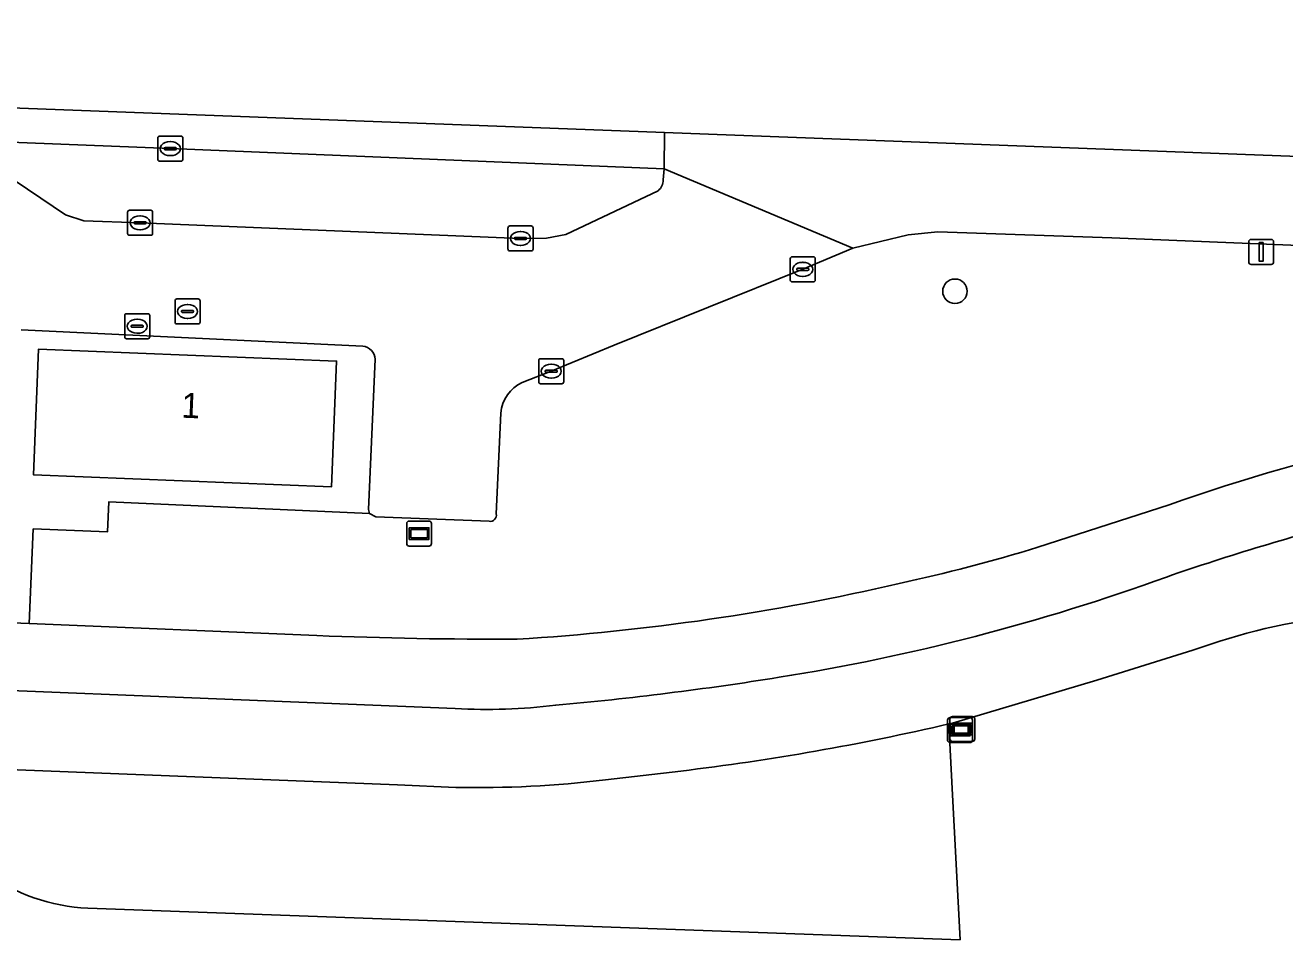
# Model space of a CAD drawing. Extents: x 161354 to 162026, y 386504 to 387460.
# Drawn here: x 161533.7 to 161584, y 387422.6 to 387459.1 of the extents above; entities that cross this region are included whole.
import ezdxf

# ---------------------------------------------------------------- set-up
doc = ezdxf.new("R2010")
doc.units = 0
for name, color, linetype in [('IMGEO_Berm_groen', 7, 'Continuous'), ('IMGEO_Boom', 7, 'Continuous'), ('IMGEO_Fietspad_gesloten', 7, 'Continuous'), ('IMGEO_Groenvoorziening', 7, 'Continuous'), ('IMGEO_Informatiebord', 7, 'Continuous'), ('IMGEO_Kolk', 7, 'Continuous'), ('IMGEO_Lichtmast', 7, 'Continuous'), ('IMGEO_Pand', 7, 'Continuous'), ('IMGEO_Pand_nummerreeks', 7, 'Continuous'), ('IMGEO_Rijbaan_lokaal_gesloten', 7, 'Continuous'), ('IMGEO_Rijbaan_lokaal_open', 7, 'Continuous'), ('IMGEO_Rioolput', 7, 'Continuous'), ('IMGEO_Verkeerseiland_open', 7, 'Continuous'), ('IMGEO_Verklikker', 7, 'Continuous'), ('IMGEO_Voetpad_open', 7, 'Continuous')]:
    doc.layers.add(name, color=color, linetype=linetype)

msp = doc.modelspace()

# ---------------------------------------------------------------- linework, layer by layer
at = {"layer": 'IMGEO_Berm_groen'}
for points in [[(161739.669, 387443.941), (161735.771, 387444.103), (161577.085, 387450.606), (161570.123, 387450.845), (161568.939, 387450.72), (161566.731, 387450.192), (161564.732, 387449.345), (161557.191, 387446.309), (161554.684, 387445.276), (161553.519, 387444.83)], [(161552.67, 387443.599), (161552.486, 387439.573)], [(161552.197, 387439.281), (161547.67, 387439.458), (161547.418, 387439.598), (161537.003, 387440.057), (161536.952, 387438.857), (161533.986, 387438.978), (161533.831, 387435.204), (161545.312, 387434.716)], [(161574.127, 387438.243), (161579.376, 387439.94)]]:
    msp.add_lwpolyline(points, dxfattribs=at)
for centre, radius, start, end in [((161554.164, 387443.477), 1.499, 115.4762, 175.337), ((161607.624, 387359.522), 85.235, 96.67591, 109.35439), ((161552.24, 387439.528), 0.251, 260.2091, 10.3826), ((161554.056, 387503.774), 68.536, 282.23602, 287.02928), ((161547.601, 387527.315), 92.92, 273.53172, 283.04909), ((161552.503, 387611.857), 177.286, 267.67531, 270.26561)]:
    msp.add_arc(centre, radius, start, end, dxfattribs=at)
at = {"layer": 'IMGEO_Boom'}
msp.add_circle((161570.812, 387448.468), 0.489, dxfattribs=at)
at = {"layer": 'IMGEO_Fietspad_gesloten'}
for points in [[(161579.376, 387439.94), (161574.127, 387438.243)], [(161545.312, 387434.716), (161533.831, 387435.204), (161530.79, 387435.322), (161524.366, 387435.573)], [(161521.887, 387432.975), (161550.847, 387431.802)]]:
    msp.add_lwpolyline(points, dxfattribs=at)
for centre, radius, start, end in [((161607.624, 387359.522), 85.235, 96.67591, 109.35439), ((161611.973, 387342.556), 100, 104.50687, 109.09324), ((161554.056, 387503.774), 68.536, 282.23602, 287.02928), ((161550.488, 387516.332), 84.339, 279.07343, 289.94845), ((161547.601, 387527.315), 92.92, 273.53172, 283.04909), ((161552.503, 387611.857), 177.286, 267.67531, 270.26561), ((161543.396, 387560.142), 128.719, 275.10953, 279.11523), ((161552.118, 387454.054), 22.289, 266.7304, 277.066)]:
    msp.add_arc(centre, radius, start, end, dxfattribs=at)
at = {"layer": 'IMGEO_Groenvoorziening'}
for points in [[(161580.316, 387434.128), (161576.48, 387432.929), (161570.709, 387431.221), (161570.641, 387431.205), (161570.572, 387431.189), (161570.704, 387428.601), (161571.014, 387422.564), (161536.168, 387423.823)], [(161570.704, 387428.601), (161570.572, 387431.189)], [(161550.868, 387428.648), (161548.547, 387428.759), (161532.339, 387429.397), (161532.309, 387428.409), (161532.212, 387428.003), (161532.078, 387425.271)], [(161559.855, 387429.305), (161556.848, 387428.953)], [(161536.168, 387423.823), (161571.014, 387422.564), (161570.704, 387428.601)]]:
    msp.add_lwpolyline(points, dxfattribs=at)
for centre, radius, start, end in [((161589.025, 387410.297), 25.373, 96.4297, 110.0753), ((161548.156, 387527.28), 98.671, 276.80959, 283.13134), ((161551.656, 387471.976), 43.335, 268.9582, 276.8813), ((161536.51, 387431.29), 7.475, 233.6324, 267.3762), ((161536.51, 387431.29), 7.475, 233.6324, 267.3762)]:
    msp.add_arc(centre, radius, start, end, dxfattribs=at)
at = {"layer": 'IMGEO_Informatiebord'}
for p, q in [((161548.91, 387438.39), (161548.91, 387439.19)), ((161548.91, 387439.19), (161548.91, 387438.39)), ((161549.01, 387439.29), (161549.8, 387439.29)), ((161549.8, 387439.29), (161549.01, 387439.29)), ((161549.9, 387439.19), (161549.9, 387438.39)), ((161549.9, 387438.39), (161549.9, 387439.19)), ((161549.8, 387438.29), (161549.01, 387438.29)), ((161549.01, 387438.29), (161549.8, 387438.29))]:
    msp.add_line(p, q, dxfattribs=at)
for points in [[(161549.011, 387439.022), (161549.799, 387439.022), (161549.799, 387438.558), (161549.011, 387438.558), (161549.011, 387439.022)], [(161549.076, 387438.957), (161549.076, 387438.623), (161549.734, 387438.623), (161549.734, 387438.957), (161549.076, 387438.957)]]:
    msp.add_lwpolyline(points, dxfattribs=at)
for centre, start, end in [((161549.01, 387439.19), 90, 180), ((161549.01, 387439.19), 90, 180), ((161549.8, 387439.19), 0, 90), ((161549.8, 387439.19), 360, 90), ((161549.01, 387438.39), 180, 270), ((161549.01, 387438.39), 180, 270), ((161549.8, 387438.39), 270, 0), ((161549.8, 387438.39), 270, 0)]:
    msp.add_arc(centre, 0.1, start, end, dxfattribs=at)
at = {"layer": 'IMGEO_Kolk'}
for p, q in [((161538.965, 387453.739), (161538.965, 387454.591)), ((161539.04, 387454.665), (161539.892, 387454.665)), ((161539.966, 387454.591), (161539.966, 387453.739)), ((161539.224, 387454.159), (161539.224, 387454.171)), ((161539.662, 387454.122), (161539.264, 387454.122)), ((161539.267, 387454.208), (161539.665, 387454.208)), ((161539.453, 387454.445), (161539.478, 387454.445)), ((161539.708, 387454.171), (161539.708, 387454.159)), ((161539.892, 387453.665), (161539.04, 387453.665)), ((161539.476, 387453.885), (161539.451, 387453.885)), ((161537.757, 387450.777), (161537.757, 387451.629)), ((161537.832, 387451.703), (161538.684, 387451.703)), ((161538.758, 387451.629), (161538.758, 387450.777)), ((161538.016, 387451.197), (161538.016, 387451.209)), ((161538.454, 387451.16), (161538.056, 387451.16)), ((161538.059, 387451.246), (161538.457, 387451.246)), ((161538.245, 387451.483), (161538.27, 387451.483)), ((161538.5, 387451.209), (161538.5, 387451.197)), ((161553.03, 387451.078), (161553.882, 387451.078)), ((161538.684, 387450.703), (161537.832, 387450.703)), ((161538.268, 387450.923), (161538.243, 387450.923)), ((161552.955, 387450.152), (161552.955, 387451.004)), ((161553.214, 387450.572), (161553.214, 387450.584)), ((161553.652, 387450.535), (161553.254, 387450.535)), ((161553.257, 387450.621), (161553.655, 387450.621)), ((161553.443, 387450.858), (161553.468, 387450.858)), ((161553.698, 387450.584), (161553.698, 387450.572)), ((161553.956, 387451.004), (161553.956, 387450.152)), ((161553.882, 387450.078), (161553.03, 387450.078)), ((161553.466, 387450.298), (161553.441, 387450.298)), ((161564.231, 387448.918), (161564.231, 387449.77)), ((161564.306, 387449.844), (161565.158, 387449.844)), ((161564.719, 387449.624), (161564.744, 387449.624)), ((161565.232, 387449.77), (161565.232, 387448.918)), ((161564.49, 387449.338), (161564.49, 387449.35)), ((161564.928, 387449.301), (161564.53, 387449.301)), ((161564.533, 387449.387), (161564.931, 387449.387)), ((161564.742, 387449.064), (161564.717, 387449.064)), ((161564.974, 387449.35), (161564.974, 387449.338)), ((161565.158, 387448.844), (161564.306, 387448.844)), ((161537.717, 387447.571), (161538.569, 387447.571)), ((161537.642, 387446.645), (161537.642, 387447.497)), ((161537.901, 387447.065), (161537.901, 387447.077)), ((161538.339, 387447.028), (161537.941, 387447.028)), ((161537.944, 387447.114), (161538.342, 387447.114)), ((161538.13, 387447.351), (161538.155, 387447.351)), ((161538.385, 387447.077), (161538.385, 387447.065)), ((161538.643, 387447.497), (161538.643, 387446.645)), ((161538.569, 387446.571), (161537.717, 387446.571)), ((161538.153, 387446.791), (161538.128, 387446.791)), ((161554.183, 387444.849), (161554.183, 387445.701)), ((161554.258, 387445.775), (161555.11, 387445.775)), ((161554.671, 387445.555), (161554.696, 387445.555)), ((161555.184, 387445.701), (161555.184, 387444.849)), ((161554.442, 387445.269), (161554.442, 387445.281)), ((161554.88, 387445.232), (161554.482, 387445.232)), ((161554.485, 387445.318), (161554.883, 387445.318)), ((161554.694, 387444.995), (161554.669, 387444.995)), ((161554.926, 387445.281), (161554.926, 387445.269)), ((161555.11, 387444.775), (161554.258, 387444.775))]:
    msp.add_line(p, q, dxfattribs=at)
for points in [[(161538.965, 387453.739), (161538.965, 387454.591)], [(161539.04, 387454.665), (161539.892, 387454.665)], [(161539.966, 387454.591), (161539.966, 387453.739)], [(161539.892, 387453.665), (161539.04, 387453.665)], [(161537.757, 387450.777), (161537.757, 387451.629)], [(161537.832, 387451.703), (161538.684, 387451.703)], [(161538.758, 387451.629), (161538.758, 387450.777)], [(161553.03, 387451.078), (161553.882, 387451.078)], [(161538.684, 387450.703), (161537.832, 387450.703)], [(161552.955, 387450.152), (161552.955, 387451.004)], [(161553.956, 387451.004), (161553.956, 387450.152)], [(161553.882, 387450.078), (161553.03, 387450.078)], [(161564.231, 387448.918), (161564.231, 387449.77)], [(161564.306, 387449.844), (161565.158, 387449.844)], [(161565.232, 387449.77), (161565.232, 387448.918)], [(161565.158, 387448.844), (161564.306, 387448.844)], [(161537.717, 387447.571), (161538.569, 387447.571)], [(161537.642, 387446.645), (161537.642, 387447.497)], [(161538.643, 387447.497), (161538.643, 387446.645)], [(161538.569, 387446.571), (161537.717, 387446.571)], [(161554.183, 387444.849), (161554.183, 387445.701)], [(161554.258, 387445.775), (161555.11, 387445.775)], [(161555.184, 387445.701), (161555.184, 387444.849)], [(161555.11, 387444.775), (161554.258, 387444.775)]]:
    msp.add_lwpolyline(points, dxfattribs=at)
for centre, radius, start, end in [((161539.042, 387454.589), 0.0765, 91.552, 178.448), ((161539.042, 387454.589), 0.0765, 91.552, 178.448), ((161539.89, 387454.589), 0.0765, 1.552, 88.448), ((161539.89, 387454.589), 0.0765, 1.552, 88.448), ((161539.264, 387454.168), 0.0403, 85.8775, 175.7526), ((161539.261, 387454.158), 0.0366, 178.938, 274.7102), ((161539.665, 387454.165), 0.043, 264.8664, 352.4533), ((161539.669, 387454.17), 0.0386, 1.7309, 96.639), ((161539.042, 387453.741), 0.0765, 181.552, 268.448), ((161539.042, 387453.741), 0.0765, 181.552, 268.448), ((161539.89, 387453.741), 0.0765, 271.552, 358.448), ((161539.89, 387453.741), 0.0765, 271.552, 358.448), ((161537.834, 387451.627), 0.0765, 91.552, 178.448), ((161537.834, 387451.627), 0.0765, 91.552, 178.448), ((161538.682, 387451.627), 0.0765, 1.552, 88.448), ((161538.682, 387451.627), 0.0765, 1.552, 88.448), ((161538.056, 387451.206), 0.0403, 85.8775, 175.7526), ((161538.053, 387451.196), 0.0366, 178.938, 274.7102), ((161538.457, 387451.203), 0.043, 264.8664, 352.4533), ((161538.461, 387451.208), 0.0386, 1.7309, 96.639), ((161553.032, 387451.002), 0.0765, 91.552, 178.448), ((161553.032, 387451.002), 0.0765, 91.552, 178.448), ((161553.88, 387451.002), 0.0765, 1.552, 88.448), ((161553.88, 387451.002), 0.0765, 1.552, 88.448), ((161537.834, 387450.779), 0.0765, 181.552, 268.448), ((161537.834, 387450.779), 0.0765, 181.552, 268.448), ((161538.682, 387450.779), 0.0765, 271.552, 358.448), ((161538.682, 387450.779), 0.0765, 271.552, 358.448), ((161553.254, 387450.581), 0.0403, 85.8775, 175.7526), ((161553.251, 387450.571), 0.0366, 178.938, 274.7102), ((161553.655, 387450.578), 0.043, 264.8664, 352.4533), ((161553.659, 387450.583), 0.0386, 1.7309, 96.639), ((161553.032, 387450.154), 0.0765, 181.552, 268.448), ((161553.032, 387450.154), 0.0765, 181.552, 268.448), ((161553.88, 387450.154), 0.0765, 271.552, 358.448), ((161553.88, 387450.154), 0.0765, 271.552, 358.448), ((161564.308, 387449.768), 0.0765, 91.552, 178.448), ((161564.308, 387449.768), 0.0765, 91.552, 178.448), ((161565.156, 387449.768), 0.0765, 1.552, 88.448), ((161565.156, 387449.768), 0.0765, 1.552, 88.448), ((161564.53, 387449.347), 0.0403, 85.8775, 175.7526), ((161564.527, 387449.337), 0.0366, 178.938, 274.7102), ((161564.931, 387449.344), 0.043, 264.8664, 352.4533), ((161564.935, 387449.349), 0.0386, 1.7309, 96.639), ((161564.308, 387448.92), 0.0765, 181.552, 268.448), ((161564.308, 387448.92), 0.0765, 181.552, 268.448), ((161565.156, 387448.92), 0.0765, 271.552, 358.448), ((161565.156, 387448.92), 0.0765, 271.552, 358.448), ((161537.719, 387447.495), 0.0765, 91.552, 178.448), ((161537.719, 387447.495), 0.0765, 91.552, 178.448), ((161538.567, 387447.495), 0.0765, 1.552, 88.448), ((161538.567, 387447.495), 0.0765, 1.552, 88.448), ((161537.941, 387447.074), 0.0403, 85.8775, 175.7526), ((161537.938, 387447.064), 0.0366, 178.938, 274.7102), ((161538.342, 387447.071), 0.043, 264.8664, 352.4533), ((161538.346, 387447.076), 0.0386, 1.7309, 96.639), ((161537.719, 387446.647), 0.0765, 181.552, 268.448), ((161537.719, 387446.647), 0.0765, 181.552, 268.448), ((161538.567, 387446.647), 0.0765, 271.552, 358.448), ((161538.567, 387446.647), 0.0765, 271.552, 358.448), ((161554.26, 387445.699), 0.0765, 91.552, 178.448), ((161554.26, 387445.699), 0.0765, 91.552, 178.448), ((161555.108, 387445.699), 0.0765, 1.552, 88.448), ((161555.108, 387445.699), 0.0765, 1.552, 88.448), ((161554.482, 387445.278), 0.0403, 85.8775, 175.7526), ((161554.479, 387445.268), 0.0366, 178.938, 274.7102), ((161554.883, 387445.275), 0.043, 264.8664, 352.4533), ((161554.887, 387445.28), 0.0386, 1.7309, 96.639), ((161554.26, 387444.851), 0.0765, 181.552, 268.448), ((161554.26, 387444.851), 0.0765, 181.552, 268.448), ((161555.108, 387444.851), 0.0765, 271.552, 358.448), ((161555.108, 387444.851), 0.0765, 271.552, 358.448)]:
    msp.add_arc(centre, radius, start, end, dxfattribs=at)
for centre, major_axis, ratio, start_param, end_param in [((161539.452, 387454.165), (-0.387, 0.002), 0.722429, 4.712389, 7.853982), ((161539.477, 387454.165), (-0.39, 0.002), 0.717154, 1.570796, 4.712389), ((161538.244, 387451.203), (-0.387, 0.002), 0.722429, 4.712389, 7.853982), ((161538.269, 387451.203), (-0.39, 0.002), 0.717154, 1.570796, 4.712389), ((161553.442, 387450.578), (-0.387, 0.002), 0.722429, 4.712389, 7.853982), ((161553.467, 387450.578), (-0.39, 0.002), 0.717154, 1.570796, 4.712389), ((161564.718, 387449.344), (-0.387, 0.002), 0.722429, 4.712389, 7.853982), ((161564.743, 387449.344), (-0.39, 0.002), 0.717154, 1.570796, 4.712389), ((161538.129, 387447.071), (-0.387, 0.002), 0.722429, 4.712389, 7.853982), ((161538.154, 387447.071), (-0.39, 0.002), 0.717154, 1.570796, 4.712389), ((161554.67, 387445.275), (-0.387, 0.002), 0.722429, 4.712389, 7.853982), ((161554.695, 387445.275), (-0.39, 0.002), 0.717154, 1.570796, 4.712389)]:
    msp.add_ellipse(centre, major_axis=major_axis, ratio=ratio, start_param=start_param, end_param=end_param, dxfattribs=at)
at = {"layer": 'IMGEO_Lichtmast'}
for p, q in [((161582.65, 387450.539), (161583.44, 387450.539)), ((161583.44, 387450.539), (161582.65, 387450.539)), ((161582.55, 387449.639), (161582.55, 387450.439)), ((161582.55, 387450.439), (161582.55, 387449.639)), ((161583.54, 387450.439), (161583.54, 387449.639)), ((161583.54, 387449.639), (161583.54, 387450.439)), ((161583.44, 387449.539), (161582.65, 387449.539)), ((161582.65, 387449.539), (161583.44, 387449.539))]:
    msp.add_line(p, q, dxfattribs=at)
msp.add_lwpolyline([(161582.97, 387450.414), (161583.12, 387450.414), (161583.12, 387449.664), (161582.97, 387449.664), (161582.97, 387450.414)], dxfattribs=at)
for centre, start, end in [((161582.65, 387450.439), 90, 180), ((161582.65, 387450.439), 90, 180), ((161583.44, 387450.439), 0, 90), ((161583.44, 387450.439), 360, 90), ((161582.65, 387449.639), 180, 270), ((161582.65, 387449.639), 180, 270), ((161583.44, 387449.639), 270, 0), ((161583.44, 387449.639), 270, 0)]:
    msp.add_arc(centre, 0.1, start, end, dxfattribs=at)
at = {"layer": 'IMGEO_Pand'}
msp.add_lwpolyline([(161546.108, 387445.68), (161534.203, 387446.156), (161534.002, 387441.133), (161545.907, 387440.657)], close=True, dxfattribs=at)
at = {"layer": 'IMGEO_Rijbaan_lokaal_gesloten'}
msp.add_lwpolyline([(161559.208, 387454.807), (161465.338, 387458.353), (161445.685, 387459.096), (161445.576, 387455.74), (161445.712, 387455.826), (161474.768, 387456.241), (161499.444, 387455.752), (161500, 387455.73), (161518.907, 387454.987), (161539.467, 387454.167), (161559.197, 387453.359)], close=True, dxfattribs=at)
msp.add_lwpolyline([(161739.727, 387446.755), (161611.63, 387452.826), (161559.208, 387454.807), (161559.197, 387453.359), (161566.731, 387450.192), (161568.939, 387450.72), (161570.123, 387450.845), (161577.085, 387450.606), (161735.771, 387444.103), (161739.669, 387443.941), (161739.727, 387446.755)], dxfattribs=at)
at = {"layer": 'IMGEO_Rijbaan_lokaal_open'}
for points in [[(161558.952, 387452.485), (161555.262, 387450.735), (161554.487, 387450.593), (161553.456, 387450.577), (161538.258, 387451.202), (161536.01, 387451.288), (161535.278, 387451.524), (161532.773, 387453.217), (161532.045, 387453.475), (161522.54, 387453.825), (161521.96, 387439.357), (161523.559, 387439.397)], [(161564.732, 387449.345), (161566.731, 387450.192), (161559.197, 387453.359), (161559.157, 387452.919)], [(161553.519, 387444.83), (161554.684, 387445.276), (161557.191, 387446.309), (161564.732, 387449.345)], [(161533.502, 387446.923), (161547.156, 387446.275)], [(161547.644, 387445.754), (161547.383, 387439.755), (161547.418, 387439.598), (161547.67, 387439.458), (161552.197, 387439.281)], [(161552.486, 387439.573), (161552.67, 387443.599)]]:
    msp.add_lwpolyline(points, dxfattribs=at)
for centre, radius, start, end in [((161558.64, 387452.898), 0.517, 307.0689, 2.3637), ((161547.112, 387445.745), 0.532, 0.9659, 85.2876), ((161554.164, 387443.477), 1.499, 115.4762, 175.337), ((161552.24, 387439.528), 0.251, 260.2091, 10.3826)]:
    msp.add_arc(centre, radius, start, end, dxfattribs=at)
at = {"layer": 'IMGEO_Rioolput'}
for p, q in [((161539.653, 387447.236), (161539.653, 387448.088)), ((161539.728, 387448.162), (161540.58, 387448.162)), ((161540.654, 387448.088), (161540.654, 387447.236)), ((161539.912, 387447.656), (161539.912, 387447.668)), ((161540.35, 387447.619), (161539.952, 387447.619)), ((161539.955, 387447.705), (161540.353, 387447.705)), ((161540.141, 387447.942), (161540.166, 387447.942)), ((161540.396, 387447.668), (161540.396, 387447.656)), ((161540.58, 387447.162), (161539.728, 387447.162)), ((161540.164, 387447.382), (161540.139, 387447.382))]:
    msp.add_line(p, q, dxfattribs=at)
for points in [[(161539.653, 387447.236), (161539.653, 387448.088)], [(161539.728, 387448.162), (161540.58, 387448.162)], [(161540.654, 387448.088), (161540.654, 387447.236)], [(161540.58, 387447.162), (161539.728, 387447.162)]]:
    msp.add_lwpolyline(points, dxfattribs=at)
for centre, radius, start, end in [((161539.73, 387448.086), 0.0765, 91.552, 178.448), ((161539.73, 387448.086), 0.0765, 91.552, 178.448), ((161540.578, 387448.086), 0.0765, 1.552, 88.448), ((161540.578, 387448.086), 0.0765, 1.552, 88.448), ((161539.952, 387447.665), 0.0403, 85.8775, 175.7526), ((161539.949, 387447.655), 0.0366, 178.938, 274.7102), ((161540.353, 387447.662), 0.043, 264.8664, 352.4533), ((161540.357, 387447.667), 0.0386, 1.7309, 96.639), ((161539.73, 387447.238), 0.0765, 181.552, 268.448), ((161539.73, 387447.238), 0.0765, 181.552, 268.448), ((161540.578, 387447.238), 0.0765, 271.552, 358.448), ((161540.578, 387447.238), 0.0765, 271.552, 358.448)]:
    msp.add_arc(centre, radius, start, end, dxfattribs=at)
for centre, major_axis, ratio, start_param, end_param in [((161540.14, 387447.662), (-0.387, 0.002), 0.722429, 4.712389, 7.853982), ((161540.165, 387447.662), (-0.39, 0.002), 0.717154, 1.570796, 4.712389)]:
    msp.add_ellipse(centre, major_axis=major_axis, ratio=ratio, start_param=start_param, end_param=end_param, dxfattribs=at)
at = {"layer": 'IMGEO_Verkeerseiland_open'}
for points in [[(161559.157, 387452.919), (161559.197, 387453.359), (161539.467, 387454.167), (161518.907, 387454.987), (161500, 387455.73), (161499.444, 387455.752), (161499.429, 387455.344)], [(161499.889, 387454.807), (161500, 387454.803), (161511.237, 387454.355), (161513.211, 387454.223), (161522.54, 387453.825), (161532.045, 387453.475), (161532.773, 387453.217), (161535.278, 387451.524), (161536.01, 387451.288), (161538.258, 387451.202), (161553.456, 387450.577), (161554.487, 387450.593), (161555.262, 387450.735), (161558.952, 387452.485)]]:
    msp.add_lwpolyline(points, dxfattribs=at)
msp.add_arc((161558.64, 387452.898), 0.517, 307.0689, 2.3637, dxfattribs=at)
at = {"layer": 'IMGEO_Verklikker'}
for p, q in [((161570.62, 387431.443), (161571.41, 387431.443)), ((161571.41, 387431.443), (161570.62, 387431.443)), ((161570.714, 387431.484), (161571.504, 387431.484)), ((161571.504, 387431.484), (161570.714, 387431.484)), ((161570.52, 387430.543), (161570.52, 387431.343)), ((161570.52, 387431.343), (161570.52, 387430.543)), ((161570.614, 387430.584), (161570.614, 387431.384)), ((161570.614, 387431.384), (161570.614, 387430.584)), ((161571.51, 387431.343), (161571.51, 387430.543)), ((161571.51, 387430.543), (161571.51, 387431.343)), ((161571.604, 387431.384), (161571.604, 387430.584)), ((161571.604, 387430.584), (161571.604, 387431.384)), ((161571.41, 387430.443), (161570.62, 387430.443)), ((161570.62, 387430.443), (161571.41, 387430.443)), ((161571.504, 387430.484), (161570.714, 387430.484)), ((161570.714, 387430.484), (161571.504, 387430.484))]:
    msp.add_line(p, q, dxfattribs=at)
for points in [[(161570.621, 387431.175), (161571.409, 387431.175), (161571.409, 387430.711), (161570.621, 387430.711), (161570.621, 387431.175)], [(161570.686, 387431.11), (161570.686, 387430.776), (161571.344, 387430.776), (161571.344, 387431.11), (161570.686, 387431.11)], [(161570.715, 387431.216), (161571.503, 387431.216), (161571.503, 387430.752), (161570.715, 387430.752), (161570.715, 387431.216)], [(161570.78, 387431.151), (161570.78, 387430.817), (161571.438, 387430.817), (161571.438, 387431.151), (161570.78, 387431.151)]]:
    msp.add_lwpolyline(points, dxfattribs=at)
for centre, start, end in [((161570.62, 387431.343), 90, 180), ((161570.62, 387431.343), 90, 180), ((161570.714, 387431.384), 90, 180), ((161570.714, 387431.384), 90, 180), ((161571.41, 387431.343), 0, 90), ((161571.41, 387431.343), 360, 90), ((161571.504, 387431.384), 0, 90), ((161571.504, 387431.384), 360, 90), ((161570.62, 387430.543), 180, 270), ((161570.62, 387430.543), 180, 270), ((161570.714, 387430.584), 180, 270), ((161570.714, 387430.584), 180, 270), ((161571.41, 387430.543), 270, 0), ((161571.41, 387430.543), 270, 0), ((161571.504, 387430.584), 270, 0), ((161571.504, 387430.584), 270, 0)]:
    msp.add_arc(centre, 0.1, start, end, dxfattribs=at)
at = {"layer": 'IMGEO_Voetpad_open'}
for points in [[(161547.156, 387446.275), (161533.502, 387446.923)], [(161532.079, 387446.399), (161525.039, 387440.242), (161531.015, 387439.916), (161530.79, 387435.322), (161533.831, 387435.204), (161533.986, 387438.978), (161536.952, 387438.857), (161537.003, 387440.057), (161547.418, 387439.598), (161547.383, 387439.755), (161547.644, 387445.754)], [(161570.572, 387431.189), (161570.641, 387431.205), (161570.709, 387431.221), (161576.48, 387432.929), (161580.316, 387434.128)], [(161550.847, 387431.802), (161521.887, 387432.975)], [(161520.952, 387429.889), (161521.718, 387429.858), (161527.927, 387429.583), (161532.339, 387429.397), (161548.547, 387428.759), (161550.868, 387428.648)], [(161556.848, 387428.953), (161559.855, 387429.305)]]:
    msp.add_lwpolyline(points, dxfattribs=at)
msp.add_lwpolyline([(161534.002, 387441.133), (161534.203, 387446.156), (161546.108, 387445.68), (161545.907, 387440.657)], close=True, dxfattribs=at)
for centre, radius, start, end in [((161547.112, 387445.745), 0.532, 0.9659, 85.2876), ((161611.973, 387342.556), 100, 104.50687, 109.09324), ((161550.488, 387516.332), 84.339, 279.07343, 289.94845), ((161589.025, 387410.297), 25.373, 96.4297, 110.0753), ((161543.396, 387560.142), 128.719, 275.10953, 279.11523), ((161552.118, 387454.054), 22.289, 266.7304, 277.066), ((161548.156, 387527.28), 98.671, 276.80959, 283.13134), ((161551.656, 387471.976), 43.335, 268.9582, 276.8813)]:
    msp.add_arc(centre, radius, start, end, dxfattribs=at)

# ---------------------------------------------------------------- texts
at = {"layer": 'IMGEO_Pand_nummerreeks'}
msp.add_text('1', height=1, rotation=357.7103, dxfattribs=at).set_placement((161539.894, 387443.42))

doc.saveas('drawing.dxf')
